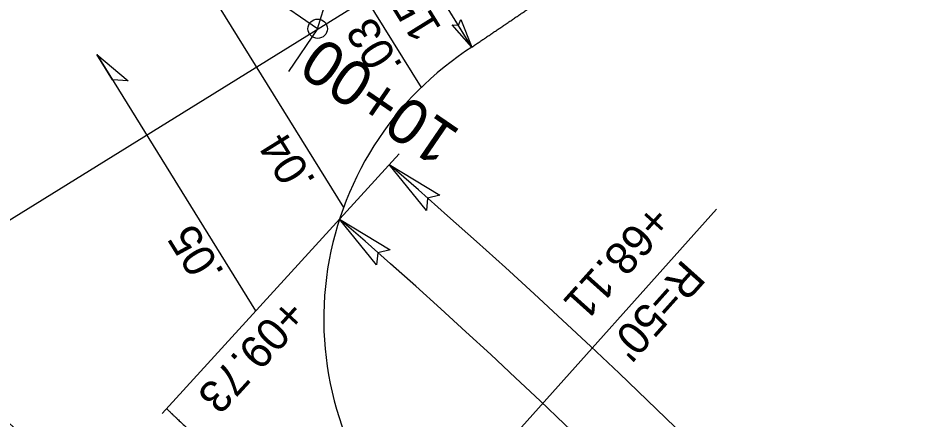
# Model space of a CAD drawing. Extents: x 472216 to 481979, y 489069 to 507339.
# Drawn here: x 480859.9 to 480997.7, y 493080.9 to 493143 of the extents above; entities that cross this region are included whole.
import ezdxf

# ---------------------------------------------------------------- set-up
doc = ezdxf.new("R2010")
doc.units = 0
for name, color, linetype in [('Old_Level_12', 7, 'Continuous'), ('Prop Drainage Structure Drop Inlet Grate 2 Narrow Slots and Sag Grates 840 24 CELL', 7, 'Continuous'), ('Prop Drainage Structure Drop Inlet Grate 2 Wide Slots and Sag Grates 840 22 Label', 7, 'Continuous'), ('Prop Drainage Structure Outlet Berm Ditch 850 10 CELL', 7, 'Continuous'), ('Prop Drainage Structure Pipe CSP 15in', 7, 'Continuous'), ('Prop Drainage Structure Pipe RCP 24in Class III Label', 7, 'Continuous'), ('Prop Erosion Embankment Toe Protection Label', 7, 'Continuous'), ('Sheet Block Revision CELL', 7, 'Continuous'), ('Sheet North Arrow Point CELL', 7, 'Continuous'), ('Sheet Profile Grid Major CELL', 7, 'Continuous'), ('Sheet Profile Grid Minor CELL', 7, 'Continuous')]:
    doc.layers.add(name, color=color, linetype=linetype)

msp = doc.modelspace()

# ---------------------------------------------------------------- linework, layer by layer
at = {"layer": 'Old_Level_12'}
msp.add_line((480906.37, 493141.34), (480918.76, 493182.72), dxfattribs=at)
msp.add_circle((480906.37, 493141.34), 1.5, dxfattribs=at)
at = {"layer": 'Prop Drainage Structure Drop Inlet Grate 2 Narrow Slots and Sag Grates 840 24 CELL'}
msp.add_lwpolyline([(480872.17, 493137.34), (480877.03, 493133.29), (480874.6, 493133.41)], close=True, dxfattribs=at)
at = {"layer": 'Prop Drainage Structure Drop Inlet Grate 2 Wide Slots and Sag Grates 840 22 Label'}
for p, q in [((480906.16, 493158.42), (480922.4, 493132.23)), ((480889.16, 493147.88), (480910.37, 493113.67)), ((480872.17, 493137.34), (480896.76, 493097.67))]:
    msp.add_line(p, q, dxfattribs=at)
at = {"layer": 'Prop Drainage Structure Outlet Berm Ditch 850 10 CELL'}
for points in [[(480928.56, 493142.75), (480930.27, 493138.51), (480927.2, 493141.94), (480928.19, 493141.87)], [(480923.21, 493113.23), (480917.46, 493120.33), (480925.32, 493115.57), (480923.4, 493115.12)], [(480915.51, 493104.8), (480909.76, 493111.9), (480917.62, 493107.13), (480915.7, 493106.69)]]:
    msp.add_lwpolyline(points, close=True, dxfattribs=at)
at = {"layer": 'Prop Drainage Structure Pipe RCP 24in Class III Label'}
msp.add_line((480930.27, 493138.51), (480929.29, 493137.85), dxfattribs=at)
msp.add_arc((480957.31, 493096.44), 50, 124.0879, 224.4084, dxfattribs=at)
msp.add_spline([(480930.27, 493138.51), (480930.83, 493138.89), (480931.39, 493139.27), (480931.95, 493139.65), (480932.51, 493140.03), (480933.07, 493140.41), (480933.63, 493140.79), (480934.19, 493141.17), (480934.75, 493141.54), (480935.31, 493141.92), (480935.87, 493142.3), (480936.43, 493142.68), (480936.99, 493143.06), (480937.55, 493143.44), (480938.11, 493143.82), (480938.67, 493144.2), (480939.23, 493144.58), (480939.79, 493144.96), (480940.35, 493145.34), (480940.91, 493145.71), (480941.47, 493146.09), (480942.03, 493146.47), (480942.59, 493146.85), (480943.15, 493147.23), (480943.71, 493147.61), (480944.27, 493147.99), (480944.83, 493148.37), (480945.39, 493148.75), (480945.95, 493149.13), (480946.51, 493149.5), (480947.07, 493149.88), (480947.63, 493150.26), (480948.19, 493150.64), (480948.75, 493151.02), (480949.31, 493151.4), (480949.87, 493151.78), (480950.43, 493152.16), (480950.99, 493152.54), (480951.55, 493152.92), (480952.11, 493153.29), (480952.67, 493153.67), (480953.23, 493154.05), (480953.79, 493154.43), (480954.35, 493154.81), (480954.91, 493155.19), (480955.47, 493155.57), (480956.03, 493155.95), (480956.59, 493156.33), (480957.15, 493156.71), (480957.71, 493157.09), (480958.27, 493157.46), (480958.83, 493157.84), (480959.39, 493158.22), (480959.95, 493158.6), (480960.51, 493158.98), (480961.07, 493159.36), (480961.63, 493159.74), (480962.19, 493160.12), (480962.75, 493160.5), (480963.31, 493160.88), (480963.87, 493161.25), (480964.43, 493161.63), (480964.99, 493162.01), (480965.55, 493162.39), (480966.11, 493162.77), (480966.67, 493163.15), (480967.23, 493163.53), (480967.79, 493163.91), (480968.35, 493164.29), (480968.91, 493164.67), (480969.47, 493165.05), (480970.03, 493165.42), (480970.59, 493165.8), (480971.15, 493166.18), (480971.71, 493166.56)], degree=3, dxfattribs=at)
at = {"layer": 'Prop Erosion Embankment Toe Protection Label'}
msp.add_open_spline([(480883.08, 493082.46), (480883.21, 493082.33), (480883.35, 493082.2), (480883.56, 493082), (480883.64, 493081.92), (480883.73, 493081.84), (480883.76, 493081.8), (480883.78, 493081.79), (480883.83, 493081.74), (480883.87, 493081.71), (480884.04, 493081.54), (480884.18, 493081.41), (480884.35, 493081.25), (480884.4, 493081.2), (480884.46, 493081.14), (480884.49, 493081.12), (480884.51, 493081.1), (480884.52, 493081.09), (480884.59, 493081.02), (480885.22, 493080.43), (480886.94, 493078.79), (480890.8, 493075.1), (480894.09, 493071.91), (480900.63, 493065.52), (480904.96, 493061.22), (480913.54, 493052.55), (480917.79, 493048.18), (480924.11, 493041.57), (480927.26, 493038.25), (480930.91, 493034.35), (480932.53, 493032.61), (480933.11, 493031.98), (480933.19, 493031.9), (480933.2, 493031.89), (480933.21, 493031.87), (480933.24, 493031.85), (480933.29, 493031.78), (480933.34, 493031.73), (480933.51, 493031.56), (480933.64, 493031.42), (480933.83, 493031.21), (480933.89, 493031.14), (480934.02, 493031), (480934.21, 493030.79), (480934.41, 493030.58), (480934.53, 493030.44)], degree=3, dxfattribs=at)
at = {"layer": 'Sheet Block Revision CELL'}
for p, q in [((480930.27, 493138.51), (480914.46, 493164.01)), ((480929.7, 493139.43), (480914.46, 493164.01)), ((480882.27, 493081.8), (480918.99, 493122)), ((480921.59, 493061.45), (480968.13, 493113.44))]:
    msp.add_line(p, q, dxfattribs=at)
for centre, start, end in [((480223.4, 492319.16), 28.33301, 49.09831), ((480214.14, 492312.08), 12.98112, 48.98584)]:
    msp.add_arc(centre, 1060, start, end, dxfattribs=at)
at = {"layer": 'Sheet North Arrow Point CELL'}
for p, q in [((480837.38, 493098.56), (481302.46, 493386.95)), ((480906.37, 493141.34), (480828.13, 493194.89))]:
    msp.add_line(p, q, dxfattribs=at)
msp.add_arc((480155.89, 492286.67), 1060, 12.98112, 71.78843, dxfattribs=at)
msp.add_arc((480155.89, 492286.67), 1060, 12.98112, 71.78843, dxfattribs=at)
at = {"layer": 'Sheet Profile Grid Minor CELL'}
msp.add_line((480906.37, 493141.34), (480901.86, 493134.74), dxfattribs=at)

# ---------------------------------------------------------------- texts
at = {"layer": 'Prop Drainage Structure Drop Inlet Grate 2 Narrow Slots and Sag Grates 840 24 CELL'}
for s, p in [('.03', (480919.66, 493135.6)), ('.04', (480906.19, 493117.81)), ('.05', (480892.03, 493103.63))]:
    msp.add_text(s, height=5, rotation=121.8022, dxfattribs=at).set_placement(p)
at = {"layer": 'Prop Drainage Structure Pipe CSP 15in'}
for s, rotation, p in [("15'", 121.8022, (480925.66, 493141.4)), ('+68.11', 228.1653, (480957.94, 493114.55)), ("R=50'", 228.1653, (480963.01, 493105.84)), ('+09.73', 227.5873, (480901.42, 493100.02))]:
    msp.add_text(s, height=5, rotation=rotation, dxfattribs=at).set_placement(p)
at = {"layer": 'Sheet Profile Grid Major CELL'}
msp.add_text('10+00', height=7, rotation=145.6156, dxfattribs=at).set_placement((480928.75, 493125.45))

doc.saveas('drawing.dxf')
